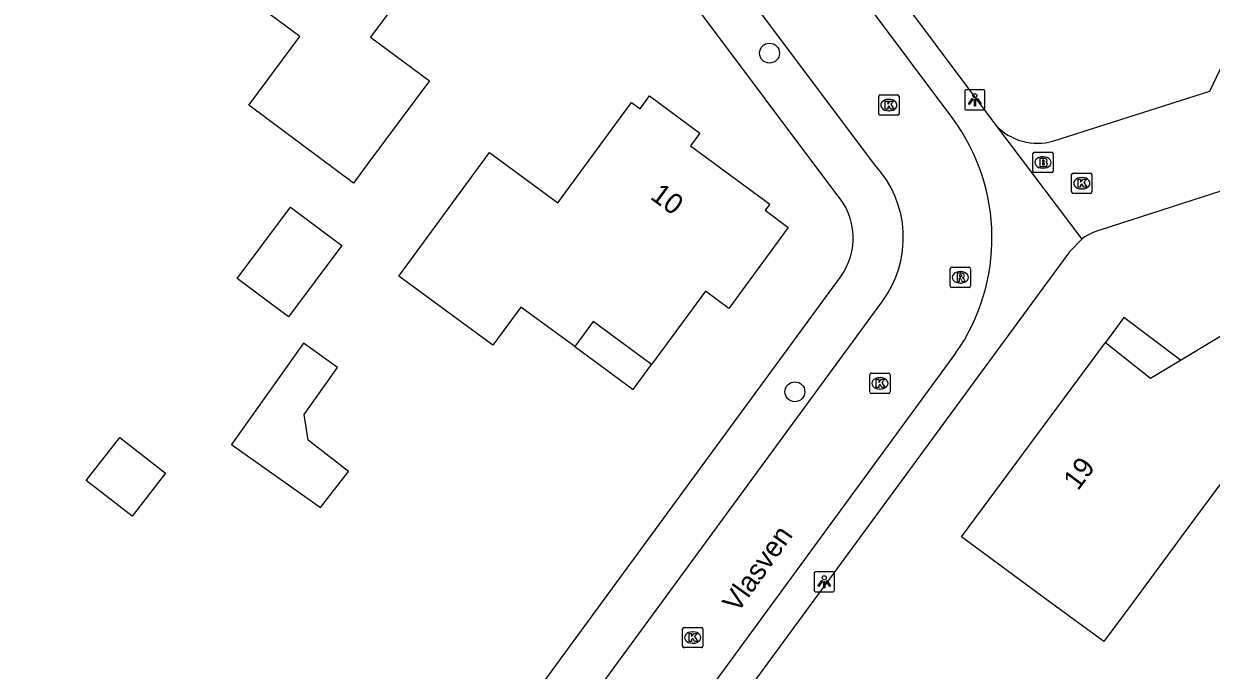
# Model space of a CAD drawing. Extents: x 163427 to 164190, y 380331 to 381641.
# Drawn here: x 163905.6 to 163964.1, y 381467.2 to 381499 of the extents above; entities that cross this region are included whole.
import ezdxf

# ---------------------------------------------------------------- set-up
doc = ezdxf.new("R2010")
doc.units = 0
for name, color, linetype in [('IMGEO_Boom', 7, 'Continuous'), ('IMGEO_Brandkraan', 7, 'Continuous'), ('IMGEO_Kolk', 7, 'Continuous'), ('IMGEO_Lichtpunt', 7, 'Continuous'), ('IMGEO_Openbare_ruimte_label', 7, 'Continuous'), ('IMGEO_Pand', 7, 'Continuous'), ('IMGEO_Pand_nummerreeks', 7, 'Continuous'), ('IMGEO_Pand_overbouw', 7, 'Continuous'), ('IMGEO_Rijbaan_lokaal_open', 7, 'Continuous'), ('IMGEO_Rioolput', 7, 'Continuous'), ('IMGEO_Voetpad_open', 7, 'Continuous')]:
    doc.layers.add(name, color=color, linetype=linetype)

msp = doc.modelspace()

# ---------------------------------------------------------------- linework, layer by layer
at = {"layer": 'IMGEO_Boom'}
for centre in [(163942.343, 381497.6), (163943.592, 381480.928)]:
    msp.add_circle(centre, 0.489, dxfattribs=at)
at = {"layer": 'IMGEO_Brandkraan'}
for p, q in [((163955.308, 381491.791), (163955.308, 381492.643)), ((163955.383, 381492.717), (163956.235, 381492.717)), ((163955.796, 381492.497), (163955.821, 381492.497)), ((163956.309, 381492.643), (163956.309, 381491.791)), ((163955.819, 381491.937), (163955.794, 381491.937)), ((163956.235, 381491.717), (163955.383, 381491.717))]:
    msp.add_line(p, q, dxfattribs=at)
for points in [[(163955.308, 381491.791), (163955.308, 381492.643)], [(163955.383, 381492.717), (163956.235, 381492.717)], [(163955.656, 381492.417), (163955.656, 381492.017), (163955.869, 381492.017)], [(163955.887, 381492.417), (163955.656, 381492.417)], [(163955.835, 381492.336), (163955.781, 381492.336), (163955.781, 381492.26)], [(163956.309, 381492.643), (163956.309, 381491.791)], [(163955.781, 381492.26), (163955.834, 381492.26)], [(163955.843, 381492.184), (163955.781, 381492.184), (163955.781, 381492.103)], [(163955.781, 381492.103), (163955.843, 381492.103)], [(163956.235, 381491.717), (163955.383, 381491.717)]]:
    msp.add_lwpolyline(points, dxfattribs=at)
for centre, radius, start, end in [((163955.385, 381492.641), 0.0765, 91.55205, 178.44795), ((163955.385, 381492.641), 0.0765, 91.55205, 178.44795), ((163955.836, 381492.298), 0.0379, 267.82845, 90.93552), ((163955.891, 381492.272), 0.145, 59.4692, 91.53667), ((163955.916, 381492.319), 0.0922, 285.51372, 58.15012), ((163956.233, 381492.641), 0.0765, 1.55205, 88.44795), ((163956.233, 381492.641), 0.0765, 1.55205, 88.44795), ((163955.385, 381491.793), 0.0765, 181.55205, 268.44795), ((163955.385, 381491.793), 0.0765, 181.55205, 268.44795), ((163955.844, 381492.143), 0.0404, 269.87594, 90.50774), ((163955.875, 381492.268), 0.251, 268.66757, 293.53466), ((163955.921, 381492.127), 0.105, 301.31148, 78.98903), ((163956.233, 381491.793), 0.0765, 271.55205, 358.44795), ((163956.233, 381491.793), 0.0765, 271.55205, 358.44795)]:
    msp.add_arc(centre, radius, start, end, dxfattribs=at)
for centre, major_axis, ratio, start_param, end_param in [((163955.795, 381492.217), (-0.387, 0.002), 0.722429, 4.712389, 7.853982), ((163955.82, 381492.217), (-0.39, 0.002), 0.717154, 1.570796, 4.712389)]:
    msp.add_ellipse(centre, major_axis=major_axis, ratio=ratio, start_param=start_param, end_param=end_param, dxfattribs=at)
at = {"layer": 'IMGEO_Kolk'}
for p, q in [((163947.717, 381494.614), (163947.717, 381495.466)), ((163947.792, 381495.54), (163948.644, 381495.54)), ((163948.205, 381495.32), (163948.23, 381495.32)), ((163948.718, 381495.466), (163948.718, 381494.614)), ((163948.228, 381494.76), (163948.203, 381494.76)), ((163948.644, 381494.54), (163947.792, 381494.54)), ((163957.218, 381490.769), (163957.218, 381491.621)), ((163957.293, 381491.695), (163958.145, 381491.695)), ((163957.706, 381491.475), (163957.731, 381491.475)), ((163958.219, 381491.621), (163958.219, 381490.769)), ((163958.145, 381490.695), (163957.293, 381490.695)), ((163957.729, 381490.915), (163957.704, 381490.915)), ((163947.351, 381481.843), (163948.203, 381481.843)), ((163947.276, 381480.917), (163947.276, 381481.769)), ((163947.764, 381481.623), (163947.789, 381481.623)), ((163948.277, 381481.769), (163948.277, 381480.917)), ((163948.203, 381480.843), (163947.351, 381480.843)), ((163947.787, 381481.063), (163947.762, 381481.063)), ((163938.062, 381468.404), (163938.062, 381469.256)), ((163938.137, 381469.33), (163938.989, 381469.33)), ((163938.55, 381469.11), (163938.575, 381469.11)), ((163939.063, 381469.256), (163939.063, 381468.404)), ((163938.573, 381468.55), (163938.548, 381468.55)), ((163938.989, 381468.33), (163938.137, 381468.33))]:
    msp.add_line(p, q, dxfattribs=at)
for points in [[(163947.717, 381494.614), (163947.717, 381495.466)], [(163947.792, 381495.54), (163948.644, 381495.54)], [(163948.038, 381495.24), (163948.161, 381495.24), (163948.161, 381495.089), (163948.291, 381495.24), (163948.455, 381495.24), (163948.309, 381495.089), (163948.462, 381494.84), (163948.31, 381494.84), (163948.225, 381495.004), (163948.161, 381494.937), (163948.161, 381494.84), (163948.038, 381494.84), (163948.038, 381495.24)], [(163948.718, 381495.466), (163948.718, 381494.614)], [(163948.644, 381494.54), (163947.792, 381494.54)], [(163957.218, 381490.769), (163957.218, 381491.621)], [(163957.293, 381491.695), (163958.145, 381491.695)], [(163957.539, 381491.395), (163957.662, 381491.395), (163957.662, 381491.244), (163957.792, 381491.395), (163957.956, 381491.395), (163957.81, 381491.244), (163957.963, 381490.995), (163957.811, 381490.995), (163957.726, 381491.159), (163957.662, 381491.092), (163957.662, 381490.995), (163957.539, 381490.995), (163957.539, 381491.395)], [(163958.219, 381491.621), (163958.219, 381490.769)], [(163958.145, 381490.695), (163957.293, 381490.695)], [(163947.351, 381481.843), (163948.203, 381481.843)], [(163947.276, 381480.917), (163947.276, 381481.769)], [(163947.597, 381481.543), (163947.72, 381481.543), (163947.72, 381481.392), (163947.85, 381481.543), (163948.014, 381481.543), (163947.868, 381481.392), (163948.021, 381481.143), (163947.869, 381481.143), (163947.784, 381481.307), (163947.72, 381481.24), (163947.72, 381481.143), (163947.597, 381481.143), (163947.597, 381481.543)], [(163948.277, 381481.769), (163948.277, 381480.917)], [(163948.203, 381480.843), (163947.351, 381480.843)], [(163938.062, 381468.404), (163938.062, 381469.256)], [(163938.137, 381469.33), (163938.989, 381469.33)], [(163938.383, 381469.03), (163938.506, 381469.03), (163938.506, 381468.879), (163938.636, 381469.03), (163938.8, 381469.03), (163938.654, 381468.879), (163938.807, 381468.63), (163938.655, 381468.63), (163938.57, 381468.794), (163938.506, 381468.727), (163938.506, 381468.63), (163938.383, 381468.63), (163938.383, 381469.03)], [(163939.063, 381469.256), (163939.063, 381468.404)], [(163938.989, 381468.33), (163938.137, 381468.33)]]:
    msp.add_lwpolyline(points, dxfattribs=at)
for centre, start, end in [((163947.794, 381495.464), 91.55205, 178.44795), ((163947.794, 381495.464), 91.55205, 178.44795), ((163948.642, 381495.464), 1.55205, 88.44795), ((163948.642, 381495.464), 1.55205, 88.44795), ((163947.794, 381494.616), 181.55205, 268.44795), ((163947.794, 381494.616), 181.55205, 268.44795), ((163948.642, 381494.616), 271.55205, 358.44795), ((163948.642, 381494.616), 271.55205, 358.44795), ((163957.295, 381491.619), 91.55205, 178.44795), ((163957.295, 381491.619), 91.55205, 178.44795), ((163958.143, 381491.619), 1.55205, 88.44795), ((163958.143, 381491.619), 1.55205, 88.44795), ((163957.295, 381490.771), 181.55205, 268.44795), ((163957.295, 381490.771), 181.55205, 268.44795), ((163958.143, 381490.771), 271.55205, 358.44795), ((163958.143, 381490.771), 271.55205, 358.44795), ((163947.353, 381481.767), 91.55205, 178.44795), ((163947.353, 381481.767), 91.55205, 178.44795), ((163948.201, 381481.767), 1.55205, 88.44795), ((163948.201, 381481.767), 1.55205, 88.44795), ((163947.353, 381480.919), 181.55205, 268.44795), ((163947.353, 381480.919), 181.55205, 268.44795), ((163948.201, 381480.919), 271.55205, 358.44795), ((163948.201, 381480.919), 271.55205, 358.44795), ((163938.139, 381469.254), 91.55205, 178.44795), ((163938.139, 381469.254), 91.55205, 178.44795), ((163938.987, 381469.254), 1.55205, 88.44795), ((163938.987, 381469.254), 1.55205, 88.44795), ((163938.139, 381468.406), 181.55205, 268.44795), ((163938.139, 381468.406), 181.55205, 268.44795), ((163938.987, 381468.406), 271.55205, 358.44795), ((163938.987, 381468.406), 271.55205, 358.44795)]:
    msp.add_arc(centre, 0.0765, start, end, dxfattribs=at)
for centre, major_axis, ratio, start_param, end_param in [((163948.204, 381495.04), (-0.387, 0.002), 0.722429, 4.712389, 7.853982), ((163948.229, 381495.04), (-0.39, 0.002), 0.717154, 1.570796, 4.712389), ((163957.705, 381491.195), (-0.387, 0.002), 0.722429, 4.712389, 7.853982), ((163957.73, 381491.195), (-0.39, 0.002), 0.717154, 1.570796, 4.712389), ((163947.763, 381481.343), (-0.387, 0.002), 0.722429, 4.712389, 7.853982), ((163947.788, 381481.343), (-0.39, 0.002), 0.717154, 1.570796, 4.712389), ((163938.549, 381468.83), (-0.387, 0.002), 0.722429, 4.712389, 7.853982), ((163938.574, 381468.83), (-0.39, 0.002), 0.717154, 1.570796, 4.712389)]:
    msp.add_ellipse(centre, major_axis=major_axis, ratio=ratio, start_param=start_param, end_param=end_param, dxfattribs=at)
at = {"layer": 'IMGEO_Lichtpunt'}
for p, q in [((163951.954, 381495.703), (163951.954, 381494.896)), ((163951.954, 381495.703), (163951.954, 381494.896)), ((163952.856, 381495.798), (163952.048, 381495.798)), ((163952.856, 381495.798), (163952.048, 381495.798)), ((163952.95, 381494.896), (163952.95, 381495.703)), ((163952.95, 381494.896), (163952.95, 381495.703)), ((163952.048, 381494.802), (163952.856, 381494.802)), ((163952.048, 381494.802), (163952.856, 381494.802)), ((163944.539, 381471.975), (163944.539, 381471.168)), ((163944.539, 381471.975), (163944.539, 381471.168)), ((163945.441, 381472.07), (163944.633, 381472.07)), ((163945.441, 381472.07), (163944.633, 381472.07)), ((163945.535, 381471.168), (163945.535, 381471.975)), ((163945.535, 381471.168), (163945.535, 381471.975)), ((163944.633, 381471.074), (163945.441, 381471.074)), ((163944.633, 381471.074), (163945.441, 381471.074))]:
    msp.add_line(p, q, dxfattribs=at)
for points in [[(163952.328, 381495.367), (163952.367, 381495.339), (163952.179, 381495.077), (163952.141, 381495.104), (163952.328, 381495.367)], [(163952.43, 381495.319), (163952.477, 381495.319), (163952.477, 381494.997), (163952.43, 381494.997), (163952.43, 381495.319)], [(163952.54, 381495.339), (163952.578, 381495.366), (163952.765, 381495.104), (163952.726, 381495.076), (163952.54, 381495.339)], [(163944.913, 381471.639), (163944.952, 381471.611), (163944.764, 381471.349), (163944.726, 381471.376), (163944.913, 381471.639)], [(163945.015, 381471.591), (163945.062, 381471.591), (163945.062, 381471.269), (163945.015, 381471.269), (163945.015, 381471.591)], [(163945.125, 381471.611), (163945.163, 381471.638), (163945.35, 381471.376), (163945.311, 381471.348), (163945.125, 381471.611)]]:
    msp.add_lwpolyline(points, dxfattribs=at)
for centre in [(163952.453, 381495.501), (163945.038, 381471.773)]:
    msp.add_circle(centre, 0.0994, dxfattribs=at)
for centre, start, end in [((163952.048, 381495.703), 90, 180), ((163952.048, 381495.703), 90, 180), ((163952.856, 381495.703), 0, 90), ((163952.856, 381495.703), 0, 90), ((163952.048, 381494.896), 180, 270), ((163952.048, 381494.896), 180, 270), ((163952.856, 381494.896), 270, 0), ((163952.856, 381494.896), 270, 360), ((163944.633, 381471.975), 90, 180), ((163944.633, 381471.975), 90, 180), ((163945.441, 381471.975), 0, 90), ((163945.441, 381471.975), 0, 90), ((163944.633, 381471.168), 180, 270), ((163944.633, 381471.168), 180, 270), ((163945.441, 381471.168), 270, 0), ((163945.441, 381471.168), 270, 360)]:
    msp.add_arc(centre, 0.0946, start, end, dxfattribs=at)
at = {"layer": 'IMGEO_Pand'}
for points in [[(163915.682, 381505.697), (163914.646, 381506.466), (163917.082, 381509.745), (163919.697, 381507.803), (163921.725, 381510.532), (163928.139, 381505.768), (163923.891, 381500), (163922.699, 381498.381), (163925.61, 381496.237), (163922.621, 381492.23), (163921.857, 381491.206), (163916.704, 381495.034), (163917.187, 381495.684), (163919.215, 381498.413), (163917.079, 381500), (163914.444, 381501.957), (163913.451, 381502.695), (163915.682, 381505.697)], [(163928.553, 381492.704), (163931.924, 381490.233), (163935.542, 381495.169), (163935.975, 381494.854), (163936.439, 381495.492), (163938.917, 381493.663), (163938.456, 381493.035), (163942.359, 381490.168), (163942.135, 381489.872), (163943.263, 381489.018), (163940.332, 381485.035), (163939.192, 381485.874), (163936.535, 381482.264), (163933.658, 381484.381), (163932.751, 381483.149), (163930.103, 381485.098), (163928.72, 381483.219), (163924.095, 381486.623), (163928.553, 381492.704)], [(163916.133, 381486.507), (163918.751, 381490.017), (163921.285, 381488.126), (163918.667, 381484.616), (163916.133, 381486.507)], [(163973.526, 381480.222), (163976.08, 381475.995), (163972.974, 381474.129), (163972.508, 381474.899), (163969.768, 381473.254), (163966.811, 381475.44), (163964.892, 381476.859), (163964.126, 381475.821), (163962.847, 381474.092), (163960.226, 381470.547), (163958.81, 381468.632), (163955.82, 381470.824), (163951.788, 381473.781), (163958.879, 381483.349), (163961.103, 381481.593), (163962.583, 381482.484), (163969.016, 381486.359), (163968.275, 381487.678), (163968.557, 381487.847), (163969.317, 381486.589)], [(163915.857, 381478.336), (163920.237, 381475.227), (163921.611, 381477.001), (163919.627, 381478.538), (163919.427, 381479.813), (163921.072, 381482.131), (163919.395, 381483.321), (163915.857, 381478.336)], [(163910.351, 381478.677), (163912.612, 381476.92), (163910.963, 381474.797), (163908.701, 381476.555), (163910.351, 381478.677)]]:
    msp.add_lwpolyline(points, dxfattribs=at)
at = {"layer": 'IMGEO_Pand_overbouw'}
for points in [[(163933.658, 381484.381), (163932.751, 381483.149), (163935.628, 381481.032), (163936.535, 381482.264)], [(163958.879, 381483.349), (163961.103, 381481.593), (163962.583, 381482.484), (163959.792, 381484.585)]]:
    msp.add_lwpolyline(points, close=True, dxfattribs=at)
at = {"layer": 'IMGEO_Rijbaan_lokaal_open'}
for points in [[(163951.366, 381494.382), (163947.161, 381500), (163927.116, 381526.78), (163906.237, 381542.417)], [(163947.52, 381492.105), (163941.609, 381500), (163923.926, 381523.619), (163903.754, 381538.74)], [(163917.821, 381444.337), (163947.865, 381485.345)], [(163921.375, 381441.64), (163951.508, 381482.822)]]:
    msp.add_lwpolyline(points, dxfattribs=at)
for centre, radius, start, end in [((163943.386, 381488.503), 9.911, 325.02746, 36.38008), ((163943.67, 381488.52), 5.261, 322.88302, 42.96015)]:
    msp.add_arc(centre, radius, start, end, dxfattribs=at)
at = {"layer": 'IMGEO_Rioolput'}
for p, q in [((163951.316, 381487.062), (163952.168, 381487.062)), ((163951.241, 381486.136), (163951.241, 381486.988)), ((163951.729, 381486.842), (163951.754, 381486.842)), ((163952.242, 381486.988), (163952.242, 381486.136)), ((163952.168, 381486.062), (163951.316, 381486.062)), ((163951.752, 381486.282), (163951.727, 381486.282))]:
    msp.add_line(p, q, dxfattribs=at)
for points in [[(163951.316, 381487.062), (163952.168, 381487.062)], [(163951.241, 381486.136), (163951.241, 381486.988)], [(163951.83, 381486.76), (163951.578, 381486.762), (163951.578, 381486.362)], [(163951.578, 381486.362), (163951.702, 381486.362), (163951.702, 381486.524), (163951.713, 381486.524)], [(163951.756, 381486.681), (163951.702, 381486.681), (163951.702, 381486.6)], [(163951.702, 381486.6), (163951.754, 381486.6)], [(163951.76, 381486.495), (163951.831, 381486.362), (163951.971, 381486.362), (163951.906, 381486.488)], [(163952.242, 381486.988), (163952.242, 381486.136)], [(163952.168, 381486.062), (163951.316, 381486.062)]]:
    msp.add_lwpolyline(points, dxfattribs=at)
for centre, radius, start, end in [((163951.318, 381486.986), 0.0765, 91.55205, 178.44795), ((163951.318, 381486.986), 0.0765, 91.55205, 178.44795), ((163952.166, 381486.986), 0.0765, 1.55205, 88.44795), ((163952.166, 381486.986), 0.0765, 1.55205, 88.44795), ((163951.712, 381486.471), 0.0533, 26.02933, 88.69889), ((163951.738, 381486.789), 0.19, 274.7715, 282.96867), ((163951.762, 381486.585), 0.0964, 77.00612, 93.18647), ((163951.776, 381486.642), 0.0378, 276.66336, 79.67722), ((163951.829, 381486.65), 0.109, 350.36119, 89.41601), ((163951.827, 381486.65), 0.112, 277.58423, 350.98172), ((163951.811, 381486.435), 0.108, 29.51342, 73.79051), ((163951.318, 381486.138), 0.0765, 181.55205, 268.44795), ((163951.318, 381486.138), 0.0765, 181.55205, 268.44795), ((163952.166, 381486.138), 0.0765, 271.55205, 358.44795), ((163952.166, 381486.138), 0.0765, 271.55205, 358.44795)]:
    msp.add_arc(centre, radius, start, end, dxfattribs=at)
for centre, major_axis, ratio, start_param, end_param in [((163951.728, 381486.562), (-0.387, 0.002), 0.722429, 4.712389, 7.853982), ((163951.753, 381486.562), (-0.39, 0.002), 0.717154, 1.570796, 4.712389)]:
    msp.add_ellipse(centre, major_axis=major_axis, ratio=ratio, start_param=start_param, end_param=end_param, dxfattribs=at)
at = {"layer": 'IMGEO_Voetpad_open'}
for points in [[(163897.023, 381551.086), (163920.072, 381533.954), (163919.988, 381533.796), (163926.644, 381528.624), (163929.374, 381526.297), (163949.04, 381500), (163953.473, 381494.072)], [(163956.341, 381493.279), (163964.025, 381495.72), (163966.052, 381500), (163973.423, 381515.564)], [(163945.603, 381490.701), (163938.652, 381500)], [(163953.473, 381494.072), (163957.713, 381488.443)], [(163966.142, 381491.311), (163958.654, 381488.897), (163958.444, 381488.837), (163958.241, 381488.759), (163958.045, 381488.662), (163957.859, 381488.549), (163957.713, 381488.443)], [(163957.713, 381488.443), (163957.115, 381487.812), (163922.572, 381440.757), (163922.083, 381440.127), (163921.414, 381439.394), (163920.683, 381438.725), (163919.894, 381438.123), (163919.055, 381437.594), (163918.171, 381437.142), (163917.251, 381436.771), (163916.302, 381436.484), (163916.146, 381436.443), (163914.955, 381436.192), (163913.746, 381436.049), (163912.529, 381436.014), (163911.315, 381436.088), (163910.111, 381436.27), (163908.929, 381436.56), (163907.777, 381436.953), (163906.665, 381437.448), (163905.602, 381438.04)], [(163915.932, 381445.776), (163945.814, 381486.556)]]:
    msp.add_lwpolyline(points, dxfattribs=at)
for centre, radius, start, end in [((163955.535, 381495.948), 2.788, 222.29246, 286.79537), ((163943.209, 381488.501), 3.251, 323.24673, 42.58149)]:
    msp.add_arc(centre, radius, start, end, dxfattribs=at)

# ---------------------------------------------------------------- texts
at = {"layer": 'IMGEO_Openbare_ruimte_label'}
msp.add_text('Vlasven', height=1, rotation=54.5622, dxfattribs=at).set_placement((163940.77, 381469.998))
at = {"layer": 'IMGEO_Pand_nummerreeks'}
for s, rotation, p in [('10', 323.70312, (163936.42, 381490.46)), ('19', 53.45726, (163957.53, 381476.021))]:
    msp.add_text(s, height=1, rotation=rotation, dxfattribs=at).set_placement(p)

doc.saveas('drawing.dxf')
